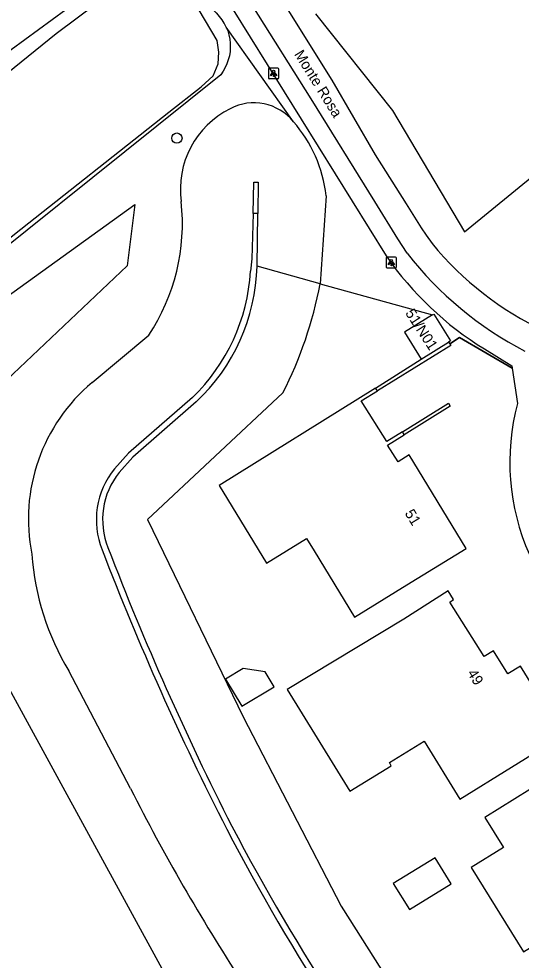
# Model space of a CAD drawing. Extents: x 158838 to 160074, y 386376 to 387776.
# Drawn here: x 159225.7 to 159273.4, y 386659.9 to 386749.2 of the extents above; entities that cross this region are included whole.
import ezdxf

# ---------------------------------------------------------------- set-up
doc = ezdxf.new("R2010")
doc.units = 0
for name, color, linetype in [('IMGEO_Berm_groen', 7, 'Continuous'), ('IMGEO_Boom', 7, 'Continuous'), ('IMGEO_Fietspad_gesloten', 7, 'Continuous'), ('IMGEO_Groenvoorziening', 7, 'Continuous'), ('IMGEO_Hek', 7, 'Continuous'), ('IMGEO_Lichtpunt', 7, 'Continuous'), ('IMGEO_Loofbos', 7, 'Continuous'), ('IMGEO_Muur', 7, 'Continuous'), ('IMGEO_Openbare_ruimte_label', 7, 'Continuous'), ('IMGEO_Pand', 7, 'Continuous'), ('IMGEO_Pand_nummerreeks', 7, 'Continuous'), ('IMGEO_Voetpad_open', 7, 'Continuous'), ('IMGEO_Waterloop', 7, 'Continuous')]:
    doc.layers.add(name, color=color, linetype=linetype)

msp = doc.modelspace()

# ---------------------------------------------------------------- linework, layer by layer
at = {"layer": 'IMGEO_Berm_groen'}
for points in [[(159253.846, 386749.624), (159261.177, 386740.476), (159267.985, 386728.947), (159279.585, 386738.416), (159286.922, 386750), (159302.574, 386774.712), (159303.726, 386776.653), (159307.223, 386782.387), (159310.822, 386788.058), (159314.521, 386793.664), (159318.32, 386799.203), (159322.218, 386804.674), (159326.213, 386810.073), (159330.303, 386815.401), (159333.696, 386820.585), (159340.052, 386828.578), (159331.328, 386840.727), (159318.226, 386848.139), (159309.692, 386855.626)], [(159245.376, 386748.382), (159245.196, 386748.737), (159244.985, 386749.075), (159244.745, 386749.393), (159244.478, 386749.687), (159244.429, 386749.736), (159244.145, 386750), (159241.353, 386752.591), (159239.538, 386754.276), (159239.191, 386754.417), (159238.833, 386754.527), (159238.466, 386754.605), (159238.094, 386754.649), (159237.72, 386754.66), (159237.346, 386754.637), (159236.975, 386754.581), (159236.611, 386754.493), (159236.257, 386754.372), (159235.915, 386754.22), (159235.587, 386754.037), (159235.567, 386754.025), (159230.172, 386750), (159213.245, 386737.678)], [(159251.755, 386739.404), (159245.376, 386748.382)], [(159254.856, 386732.381), (159254.305, 386724.028)], [(159254.305, 386724.028), (159264.963, 386721.081)], [(159266.597, 386718.319), (159267.531, 386718.934), (159272.525, 386716.034)]]:
    msp.add_lwpolyline(points, dxfattribs=at)
msp.add_arc((159242.212, 386730.994), 12.72, 6.25964, 41.388, dxfattribs=at)
at = {"layer": 'IMGEO_Boom'}
msp.add_circle((159240.695, 386737.843), 0.489, dxfattribs=at)
at = {"layer": 'IMGEO_Fietspad_gesloten'}
for points in [[(159236.355, 386774.31), (159237.428, 386772.089), (159244.816, 386760.267), (159251.232, 386750), (159255.395, 386743.339), (159259.525, 386736.27), (159262.449, 386731.624), (159263.9, 386729.347), (159264.351, 386728.649), (159264.919, 386727.833)], [(159262.549, 386726.916), (159261.663, 386728.3), (159259.48, 386731.822), (159253.448, 386741.56), (159247.921, 386750.366), (159242.486, 386759.102), (159237.592, 386766.977), (159235.794, 386769.886), (159235.271, 386770.634), (159235.154, 386770.735)]]:
    msp.add_lwpolyline(points, dxfattribs=at)
for centre, radius, start, end in [((159288.563, 386747.287), 30.619, 219.44759, 244.92155), ((159289.467, 386748.002), 34.194, 218.07339, 242.60529)]:
    msp.add_arc(centre, radius, start, end, dxfattribs=at)
at = {"layer": 'IMGEO_Groenvoorziening'}
for points in [[(159245.376, 386748.382), (159245.523, 386748.013), (159245.636, 386747.631), (159245.716, 386747.241), (159245.759, 386746.845), (159245.768, 386746.448), (159245.741, 386746.051), (159245.678, 386745.657), (159245.581, 386745.272), (159245.449, 386744.896), (159245.285, 386744.534), (159245.088, 386744.187), (159244.862, 386743.86), (159214.307, 386719.386)], [(159254.305, 386724.028), (159248.304, 386725.688)], [(159232.656, 386714.658), (159238.044, 386719.148)], [(159250.751, 386713.665), (159237.921, 386701.653), (159246.976, 386682.952), (159256.296, 386664.982), (159266.961, 386648.173), (159275.761, 386636.645)], [(159236.307, 386676.141), (159230.45, 386687.305)]]:
    msp.add_lwpolyline(points, dxfattribs=at)
for centre, radius, start, end in [((159248.015, 386736.39), 4.803, 38.86152, 118.00822), ((159249.544, 386733.001), 8.517, 116.38687, 187.99375), ((159221.973, 386729.743), 19.249, 326.60481, 6.18625), ((159215.729, 386731.467), 39.287, 333.05565, 349.08545), ((159243.43, 386701.727), 16.831, 129.79968, 191.52785), ((159251.317, 386700.019), 24.435, 183.88579, 211.35371), ((159404.668, 386761.075), 188.572, 206.76978, 213.15826)]:
    msp.add_arc(centre, radius, start, end, dxfattribs=at)
at = {"layer": 'IMGEO_Hek'}
msp.add_lwpolyline([(159272.525, 386716.034), (159267.531, 386718.934), (159266.597, 386718.319)], dxfattribs=at)
at = {"layer": 'IMGEO_Lichtpunt'}
for p, q in [((159249.382, 386744.386), (159249.382, 386743.579)), ((159249.382, 386744.386), (159249.382, 386743.579)), ((159250.284, 386744.481), (159249.476, 386744.481)), ((159250.284, 386744.481), (159249.476, 386744.481)), ((159250.378, 386743.579), (159250.378, 386744.386)), ((159250.378, 386743.579), (159250.378, 386744.386)), ((159249.476, 386743.485), (159250.284, 386743.485)), ((159249.476, 386743.485), (159250.284, 386743.485)), ((159260.552, 386726.444), (159260.552, 386725.637)), ((159260.552, 386726.444), (159260.552, 386725.637)), ((159261.454, 386726.539), (159260.646, 386726.539)), ((159261.454, 386726.539), (159260.646, 386726.539)), ((159261.548, 386725.637), (159261.548, 386726.444)), ((159261.548, 386725.637), (159261.548, 386726.444)), ((159260.646, 386725.543), (159261.454, 386725.543)), ((159260.646, 386725.543), (159261.454, 386725.543))]:
    msp.add_line(p, q, dxfattribs=at)
for points in [[(159249.756, 386744.05), (159249.795, 386744.022), (159249.607, 386743.76), (159249.569, 386743.787), (159249.756, 386744.05)], [(159249.858, 386744.002), (159249.905, 386744.002), (159249.905, 386743.68), (159249.858, 386743.68), (159249.858, 386744.002)], [(159249.968, 386744.022), (159250.006, 386744.049), (159250.193, 386743.787), (159250.154, 386743.759), (159249.968, 386744.022)], [(159260.926, 386726.108), (159260.965, 386726.08), (159260.777, 386725.818), (159260.739, 386725.845), (159260.926, 386726.108)], [(159261.028, 386726.06), (159261.075, 386726.06), (159261.075, 386725.738), (159261.028, 386725.738), (159261.028, 386726.06)], [(159261.138, 386726.08), (159261.176, 386726.107), (159261.363, 386725.845), (159261.324, 386725.817), (159261.138, 386726.08)]]:
    msp.add_lwpolyline(points, dxfattribs=at)
for centre in [(159249.881, 386744.184), (159261.051, 386726.242)]:
    msp.add_circle(centre, 0.0994, dxfattribs=at)
for centre, start, end in [((159249.476, 386744.386), 90, 180), ((159249.476, 386744.386), 90, 180), ((159250.284, 386744.386), 0, 90), ((159250.284, 386744.386), 0, 90), ((159249.476, 386743.579), 180, 270), ((159249.476, 386743.579), 180, 270), ((159250.284, 386743.579), 270, 0), ((159250.284, 386743.579), 270, 360), ((159260.646, 386726.444), 90, 180), ((159260.646, 386726.444), 90, 180), ((159261.454, 386726.444), 0, 90), ((159261.454, 386726.444), 0, 90), ((159260.646, 386725.637), 180, 270), ((159260.646, 386725.637), 180, 270), ((159261.454, 386725.637), 270, 0), ((159261.454, 386725.637), 270, 360)]:
    msp.add_arc(centre, 0.0946, start, end, dxfattribs=at)
at = {"layer": 'IMGEO_Loofbos'}
msp.add_lwpolyline([(159189.433, 386697.216), (159213.546, 386714.892), (159236.72, 386731.556), (159235.967, 386725.737), (159223.312, 386713.763), (159221.602, 386693.237), (159222.115, 386690.414), (159249.819, 386639.784), (159265.309, 386620.118), (159242.054, 386606.568), (159225.166, 386634.107), (159189.433, 386697.216)], dxfattribs=at)
at = {"layer": 'IMGEO_Muur'}
for points in [[(159247.938, 386730.692), (159247.993, 386733.677), (159248.424, 386733.669), (159248.379, 386730.684)], [(159248.379, 386730.684), (159247.938, 386730.692)], [(159266.491, 386718.495), (159266.597, 386718.319)], [(159266.597, 386718.319), (159266.688, 386718.168), (159259.725, 386713.864)], [(159259.549, 386714.135), (159263.87, 386716.873)], [(159262.118, 386709.98), (159266.478, 386712.699), (159266.642, 386712.431), (159262.277, 386709.707)]]:
    msp.add_lwpolyline(points, dxfattribs=at)
at = {"layer": 'IMGEO_Pand'}
for points in [[(159264.963, 386721.081), (159262.289, 386719.426), (159263.87, 386716.873)], [(159264.963, 386721.081), (159265.085, 386721.157), (159266.666, 386718.603), (159266.491, 386718.495)], [(159263.87, 386716.873), (159266.491, 386718.495)], [(159259.549, 386714.135), (159244.696, 386704.881), (159249.213, 386697.524), (159253.01, 386699.855), (159253.72, 386698.699), (159257.572, 386692.404), (159262.516, 386695.479), (159268.167, 386698.928), (159262.759, 386707.787), (159261.692, 386707.136), (159260.7, 386708.719), (159262.277, 386709.707)], [(159262.118, 386709.98), (159260.619, 386709.05), (159258.203, 386712.928), (159259.725, 386713.864)], [(159259.725, 386713.864), (159259.549, 386714.135)], [(159262.277, 386709.707), (159262.118, 386709.98)], [(159267.545, 386675.138), (159277.357, 386681.213), (159273.306, 386687.757), (159272.124, 386687.031), (159270.766, 386689.22), (159269.86, 386688.668), (159266.592, 386693.832), (159266.966, 386694.064), (159266.455, 386694.89), (159262.23, 386692.216), (159251.173, 386685.55), (159257.115, 386675.888), (159261.048, 386678.307), (159260.869, 386678.598), (159264.169, 386680.627), (159267.545, 386675.138)], [(159245.3, 386686.516), (159246.878, 386683.95), (159249.939, 386685.795), (159249.067, 386687.214), (159246.976, 386687.526), (159245.3, 386686.516)], [(159278.898, 386674.829), (159277.151, 386677.648), (159277.051, 386677.81), (159269.928, 386673.396), (159271.688, 386670.556), (159268.627, 386668.659), (159273.597, 386660.638), (159277.226, 386662.887), (159279.081, 386659.894), (159282.633, 386662.095), (159281.845, 386663.367), (159284.842, 386665.194), (159282.888, 386668.398), (159281.782, 386667.704), (159277.918, 386673.944), (159278.994, 386674.674), (159278.898, 386674.829)], [(159261.243, 386667.128), (159262.769, 386664.665), (159266.725, 386667.117), (159265.2, 386669.579), (159261.243, 386667.128)]]:
    msp.add_lwpolyline(points, dxfattribs=at)
at = {"layer": 'IMGEO_Voetpad_open'}
for points in [[(159246.043, 386750), (159260.57, 386726.664)], [(159269.886, 386717.845), (159272.495, 386716.233), (159272.525, 386716.034)], [(159272.525, 386716.034), (159273.025, 386712.681)]]:
    msp.add_lwpolyline(points, dxfattribs=at)
for centre, radius, start, end in [((159286.188, 386744.395), 31.155, 214.68912, 238.45054), ((159293.909, 386707.119), 21.612, 165.08547, 203.94543)]:
    msp.add_arc(centre, radius, start, end, dxfattribs=at)
at = {"layer": 'IMGEO_Waterloop'}
for points in [[(159187.568, 386700.951), (159195.76, 386706.588), (159206.892, 386714.447), (159213.169, 386718.964), (159225.276, 386728.728), (159239.921, 386740.297), (159242.994, 386742.718), (159244.143, 386743.757), (159244.62, 386744.891), (159244.695, 386746.004), (159244.507, 386747.111), (159242.812, 386749.995), (159242.12, 386751.011), (159239.406, 386752.702), (159238.411, 386753.225), (159237.878, 386753.258), (159237.228, 386753.16), (159236.476, 386752.808), (159233.11, 386750.605), (159229.239, 386747.746), (159214.585, 386735.917), (159205.118, 386729.017), (159191.525, 386718.812), (159184.831, 386713.658)], [(159247.938, 386730.692), (159247.804, 386726.383), (159247.682, 386725.217)], [(159248.304, 386725.688), (159248.379, 386730.684)], [(159242.17, 386713.233), (159236.118, 386707.968), (159234.762, 386706.477)], [(159242.514, 386712.819), (159236.503, 386707.565), (159235.212, 386706.12)]]:
    msp.add_lwpolyline(points, dxfattribs=at)
for centre, radius, start, end in [((159230.2, 386726.096), 18.109, 312.84422, 358.70806), ((159229.63, 386726.26), 18.082, 313.90769, 356.6925), ((159240.764, 386701.633), 7.713, 141.09283, 201.56848), ((159240.81, 386701.649), 7.165, 141.38656, 201.75717), ((159495.649, 386799.912), 280.889, 201.09906, 207.02195), ((159493.574, 386798.632), 277.895, 201.01107, 206.97826), ((159434.969, 386771.571), 213.97, 207.64378, 218.39773), ((159439.393, 386774.505), 218.687, 207.78486, 218.27765)]:
    msp.add_arc(centre, radius, start, end, dxfattribs=at)

# ---------------------------------------------------------------- texts
at = {"layer": 'IMGEO_Openbare_ruimte_label'}
msp.add_text('Monte Rosa', height=1, rotation=301.92646, dxfattribs=at).set_placement((159251.799, 386745.808))
at = {"layer": 'IMGEO_Pand_nummerreeks'}
for s, rotation, p in [('51/N01', 303.02387, (159262.336, 386721.244)), ('51', 301.40361, (159262.292, 386702.257)), ('49', 301.81441, (159268.223, 386687.099))]:
    msp.add_text(s, height=1, rotation=rotation, dxfattribs=at).set_placement(p)

doc.saveas('drawing.dxf')
